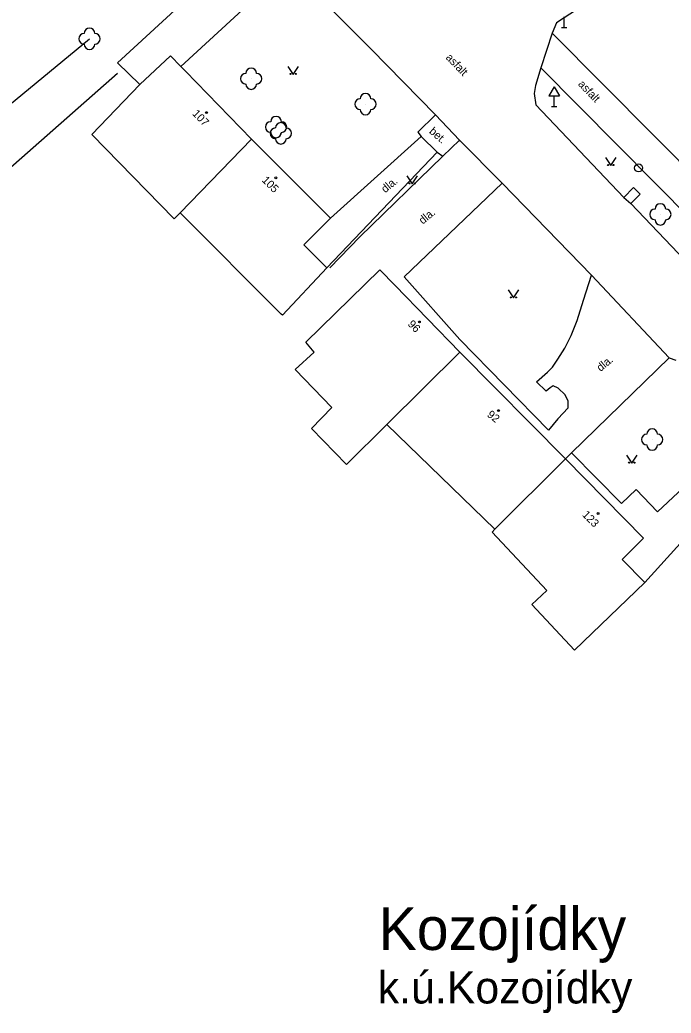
# Model space of a CAD drawing. Extents: x -544674 to -541478, y -1199076 to -1195527.
# Drawn here: x -543791.2 to -543730.2, y -1197510 to -1197417 of the extents above; entities that cross this region are included whole.
import ezdxf

# ---------------------------------------------------------------- set-up
doc = ezdxf.new("R2010")
doc.units = 0
for name, color, linetype in [('BUDOVY_MĚŘ', 7, 'Continuous'), ('BUDOVY_NEMĚŘ', 7, 'Continuous'), ('MAP_ZN_BP', 7, 'Continuous'), ('NÁZEV_K_Ú', 7, 'Continuous'), ('NÁZVY_SÍDEL_JEDNOTKY', 7, 'Continuous'), ('POMOC_POPIS', 7, 'Continuous'), ('ROZHRANÍ_PLOCH', 7, 'Continuous'), ('ZELEŇ', 7, 'Continuous'), ('ZN_BUDOV', 7, 'Continuous'), ('ZN_DOPLŇKOVÉ', 7, 'Continuous'), ('ZN_KULTUR', 7, 'Continuous'), ('Č_POPIS_ORIENT', 7, 'Continuous')]:
    doc.layers.add(name, color=color, linetype=linetype)

msp = doc.modelspace()

# ---------------------------------------------------------------- linework, layer by layer
at = {"layer": 'BUDOVY_MĚŘ'}
for points in [[(-543779.98, -1197423.01), (-543777.1, -1197420.34), (-543776.13, -1197421.34)], [(-543776.13, -1197421.34), (-543775.7, -1197421.78)], [(-543775.7, -1197421.78), (-543769.5, -1197428.14)], [(-543769.5, -1197428.14), (-543762.11, -1197435.54)], [(-543762.11, -1197435.54), (-543764.62, -1197438.04), (-543762.46, -1197440.2)], [(-543757.48, -1197440.38), (-543756.05, -1197441.84)], [(-543756.05, -1197441.84), (-543749.98, -1197448.08)], [(-543750, -1197448.1), (-543749.98, -1197448.08)], [(-543749.98, -1197448.08), (-543740.1, -1197458.08)], [(-543740.1, -1197458.08), (-543732.77, -1197465.51), (-543734.79, -1197467.51), (-543732.65, -1197469.68)]]:
    msp.add_lwpolyline(points, dxfattribs=at)
at = {"layer": 'BUDOVY_NEMĚŘ'}
for points in [[(-543784.47, -1197427.71), (-543779.98, -1197423.01)], [(-543776.76, -1197435.6), (-543784.47, -1197427.71)], [(-543776.18, -1197435.05), (-543769.5, -1197428.14)], [(-543776.18, -1197435.05), (-543776.76, -1197435.6)], [(-543766.72, -1197444.52), (-543776.18, -1197435.05)], [(-543762.46, -1197440.2), (-543766.59, -1197444.64)], [(-543764.42, -1197447.15), (-543757.48, -1197440.38)], [(-543766.59, -1197444.64), (-543766.72, -1197444.52)], [(-543763.63, -1197448.1), (-543764.42, -1197447.15)], [(-543765.43, -1197449.73), (-543763.63, -1197448.1)], [(-543756.83, -1197454.86), (-543750, -1197448.1)], [(-543761.97, -1197453.29), (-543765.43, -1197449.73)], [(-543763.88, -1197455.24), (-543761.97, -1197453.29)], [(-543760.6, -1197458.61), (-543763.88, -1197455.24)], [(-543756.83, -1197454.86), (-543760.6, -1197458.61)], [(-543746.71, -1197464.68), (-543756.83, -1197454.86)], [(-543746.71, -1197464.68), (-543740.1, -1197458.08)], [(-543746.96, -1197464.96), (-543746.71, -1197464.68)], [(-543746.96, -1197464.96), (-543741.85, -1197470.43)], [(-543732.65, -1197469.68), (-543739.24, -1197476)], [(-543743.23, -1197471.73), (-543741.85, -1197470.43)], [(-543739.24, -1197476), (-543743.23, -1197471.73)]]:
    msp.add_lwpolyline(points, dxfattribs=at)
at = {"layer": 'MAP_ZN_BP'}
for radius in [0.375, 0.0005]:
    msp.add_circle((-543733.24, -1197430.83), radius, dxfattribs=at)
at = {"layer": 'ROZHRANÍ_PLOCH'}
for points in [[(-543782.05, -1197420.99), (-543769.05, -1197408.98)], [(-543776.13, -1197421.34), (-543766.15, -1197412.12)], [(-543758.31, -1197419.72), (-543766.02, -1197412)], [(-543735.92, -1197413.95), (-543740.94, -1197417.24)], [(-543740.94, -1197417.24), (-543741.34, -1197418.2)], [(-543741.34, -1197418.2), (-543742.4, -1197421.44)], [(-543722.35, -1197437.33), (-543741.34, -1197418.2)], [(-543752.28, -1197425.85), (-543758.31, -1197419.72)], [(-543742.4, -1197421.44), (-543742.91, -1197423.1)], [(-543742.4, -1197421.44), (-543724.63, -1197439.38)], [(-543742.91, -1197423.1), (-543743.04, -1197423.86)], [(-543743.04, -1197423.86), (-543742.87, -1197424.93)], [(-543742.87, -1197424.93), (-543734.63, -1197433.61)], [(-543752.28, -1197425.85), (-543753.91, -1197427.48)], [(-543752.28, -1197425.85), (-543750.03, -1197428.24)], [(-543753.91, -1197427.48), (-543753.6, -1197427.9)], [(-543762.11, -1197435.54), (-543753.6, -1197427.9)], [(-543753.6, -1197427.9), (-543752.11, -1197429.36)], [(-543751.59, -1197429.74), (-543750.03, -1197428.24)], [(-543750, -1197428.32), (-543750.08, -1197428.24)], [(-543746.03, -1197432.27), (-543750.03, -1197428.24)], [(-543752.11, -1197429.36), (-543762.46, -1197440.2)], [(-543752.11, -1197429.36), (-543751.59, -1197429.74)], [(-543751.59, -1197429.74), (-543759.36, -1197437.3)], [(-543755.2, -1197441.02), (-543746.03, -1197432.27)], [(-543746.03, -1197432.27), (-543737.65, -1197440.87)], [(-543734.63, -1197433.61), (-543733.71, -1197432.65)], [(-543733.71, -1197432.65), (-543733.08, -1197433.28)], [(-543734.63, -1197433.61), (-543733.97, -1197434.15)], [(-543733.08, -1197433.28), (-543733.97, -1197434.15)], [(-543733.97, -1197434.15), (-543726.97, -1197441.51)], [(-543762.17, -1197440.19), (-543759.36, -1197437.3)], [(-543750, -1197446.92), (-543755.2, -1197441.02)], [(-543738.39, -1197443.23), (-543737.65, -1197440.87)], [(-543737.65, -1197440.87), (-543730.39, -1197448.63)], [(-543739.01, -1197445.13), (-543738.39, -1197443.23)], [(-543739.56, -1197446.52), (-543739.01, -1197445.13)], [(-543741.67, -1197455.39), (-543750, -1197446.92)], [(-543740.16, -1197447.71), (-543739.56, -1197446.52)], [(-543740.8, -1197448.74), (-543740.16, -1197447.71)], [(-543741.31, -1197449.49), (-543740.8, -1197448.74)], [(-543739.52, -1197457.51), (-543730.39, -1197448.63)], [(-543730.39, -1197448.63), (-543729.74, -1197448.85)], [(-543742.8, -1197450.88), (-543741.79, -1197449.95)], [(-543741.79, -1197449.95), (-543741.31, -1197449.49)], [(-543741.89, -1197451.76), (-543742.8, -1197450.88)], [(-543741.53, -1197451.43), (-543741.89, -1197451.76)], [(-543741.23, -1197451.26), (-543741.53, -1197451.43)], [(-543740.79, -1197451.47), (-543741.23, -1197451.26)], [(-543740.13, -1197452.1), (-543740.79, -1197451.47)], [(-543739.85, -1197452.67), (-543740.13, -1197452.1)], [(-543739.83, -1197453.3), (-543739.85, -1197452.67)], [(-543740.81, -1197454.35), (-543739.83, -1197453.3)], [(-543740.81, -1197454.35), (-543741.67, -1197455.39)], [(-543723.24, -1197455.37), (-543731.47, -1197463.04)], [(-543739.52, -1197457.51), (-543740.1, -1197458.08)], [(-543734.84, -1197462.26), (-543739.52, -1197457.51)], [(-543733.46, -1197460.95), (-543734.84, -1197462.26)], [(-543731.47, -1197463.04), (-543733.46, -1197460.95)], [(-543728.17, -1197464.69), (-543732.65, -1197469.68)]]:
    msp.add_lwpolyline(points, dxfattribs=at)
at = {"layer": 'ZELEŇ'}
msp.add_lwpolyline([(-543825.03, -1197451.99), (-543784.69, -1197418.73)], dxfattribs=at)
for centre in [(-543784.69, -1197418.73), (-543769.54, -1197422.47), (-543758.83, -1197424.85), (-543767.21, -1197427), (-543766.76, -1197427.59), (-543731.2, -1197435.18), (-543731.97, -1197456.28)]:
    msp.add_circle(centre, 0.0005, dxfattribs=at)
for centre, start, end in [((-543785.19, -1197418.73), 89.99999, 269.99999), ((-543784.69, -1197418.23), 0, 179.99999), ((-543784.19, -1197418.73), 270, 89.99999), ((-543784.69, -1197419.23), 179.99999, 359.99999), ((-543770.04, -1197422.47), 89.99999, 269.99999), ((-543769.54, -1197421.97), 0, 179.99999), ((-543769.04, -1197422.47), 270, 89.99999), ((-543769.54, -1197422.97), 179.99999, 359.99999), ((-543758.83, -1197424.35), 0, 179.99999), ((-543759.33, -1197424.85), 89.99999, 269.99999), ((-543758.33, -1197424.85), 270, 89.99999), ((-543758.83, -1197425.35), 179.99999, 359.99999), ((-543767.71, -1197427), 89.99999, 269.99999), ((-543767.21, -1197426.5), 0, 179.99999), ((-543766.76, -1197427.09), 0, 179.99999), ((-543766.71, -1197427), 270, 89.99999), ((-543767.26, -1197427.59), 89.99999, 269.99999), ((-543767.21, -1197427.5), 179.99999, 359.99999), ((-543766.26, -1197427.59), 270, 89.99999), ((-543766.76, -1197428.09), 179.99999, 359.99999), ((-543731.7, -1197435.18), 89.99999, 269.99999), ((-543731.2, -1197434.68), 0, 179.99999), ((-543730.7, -1197435.18), 270, 89.99999), ((-543731.2, -1197435.68), 179.99999, 359.99999), ((-543731.97, -1197455.78), 0, 179.99999), ((-543732.47, -1197456.28), 89.99999, 269.99999), ((-543731.47, -1197456.28), 270, 89.99999), ((-543731.97, -1197456.78), 179.99999, 359.99999)]:
    msp.add_arc(centre, 0.5, start, end, dxfattribs=at)
at = {"layer": 'ZN_BUDOV'}
for centre in [(-543773.73, -1197425.65), (-543767.23, -1197431.75), (-543753.78, -1197445.26), (-543746.36, -1197453.57), (-543737.04, -1197463.21)]:
    msp.add_circle(centre, 0.0875, dxfattribs=at)
at = {"layer": 'ZN_DOPLŇKOVÉ'}
for p, q in [((-543740.22, -1197417.68), (-543740.22, -1197416.68)), ((-543740.47, -1197417.68), (-543739.97, -1197417.68)), ((-543741.15, -1197423.224), (-543741.65, -1197424.09)), ((-543741.15, -1197423.224), (-543740.65, -1197424.09)), ((-543741.65, -1197424.09), (-543740.65, -1197424.09)), ((-543741.15, -1197425.09), (-543741.15, -1197424.09)), ((-543741.4, -1197425.09), (-543740.9, -1197425.09))]:
    msp.add_line(p, q, dxfattribs=at)
for points in [[(-543779.98, -1197423.01), (-543782.05, -1197420.99)], [(-543782.05, -1197421.99), (-543796.59, -1197434.77)]]:
    msp.add_lwpolyline(points, dxfattribs=at)
at = {"layer": 'ZN_KULTUR'}
for points in [[(-543766.11, -1197421.32), (-543765.61, -1197422.07), (-543765.11, -1197421.32)], [(-543736.35, -1197429.86), (-543735.85, -1197430.61), (-543735.35, -1197429.86)], [(-543754.95, -1197431.58), (-543754.45, -1197432.33), (-543753.95, -1197431.58)], [(-543745.47, -1197442.26), (-543744.97, -1197443.01), (-543744.47, -1197442.26)], [(-543734.38, -1197457.74), (-543733.88, -1197458.49), (-543733.38, -1197457.74)]]:
    msp.add_lwpolyline(points, dxfattribs=at)
for centre in [(-543765.86, -1197422.02), (-543765.36, -1197422.02), (-543736.1, -1197430.56), (-543735.6, -1197430.56), (-543754.7, -1197432.28), (-543754.2, -1197432.28), (-543745.22, -1197442.96), (-543744.72, -1197442.96), (-543734.13, -1197458.44), (-543733.63, -1197458.44)]:
    msp.add_circle(centre, 0.05, dxfattribs=at)

# ---------------------------------------------------------------- texts
at = {"layer": 'NÁZEV_K_Ú'}
msp.add_text('k.ú.Kozojídky', height=3, dxfattribs=at).set_placement((-543757.68, -1197509.11))
at = {"layer": 'NÁZVY_SÍDEL_JEDNOTKY'}
msp.add_text('Kozojídky', height=4, dxfattribs=at).set_placement((-543757.59, -1197504.1))
at = {"layer": 'POMOC_POPIS'}
for s, rotation, p in [('asfalt', 313.76, (-543751.36, -1197420.54)), ('asfalt', 313.76, (-543738.96, -1197423.03)), ('bet.', 318.92, (-543752.92, -1197427.5)), ('dla.', 39.70999, (-543756.98, -1197433.21)), ('dla.', 39.70999, (-543753.46, -1197436.15)), ('dla.', 39.70999, (-543736.8, -1197449.95))]:
    msp.add_text(s, height=0.75, rotation=rotation, dxfattribs=at).set_placement(p)
at = {"layer": 'Č_POPIS_ORIENT'}
for s, rotation, p in [('107', 314.26002, (-543775.11, -1197425.8)), ('105', 314.96, (-543768.59, -1197432.04)), ('96', 314.24999, (-543754.92, -1197445.52)), ('92', 321.67999, (-543747.5, -1197454.06)), ('123', 314.60998, (-543738.58, -1197463.37))]:
    msp.add_text(s, height=0.75, rotation=rotation, dxfattribs=at).set_placement(p)

doc.saveas('drawing.dxf')
